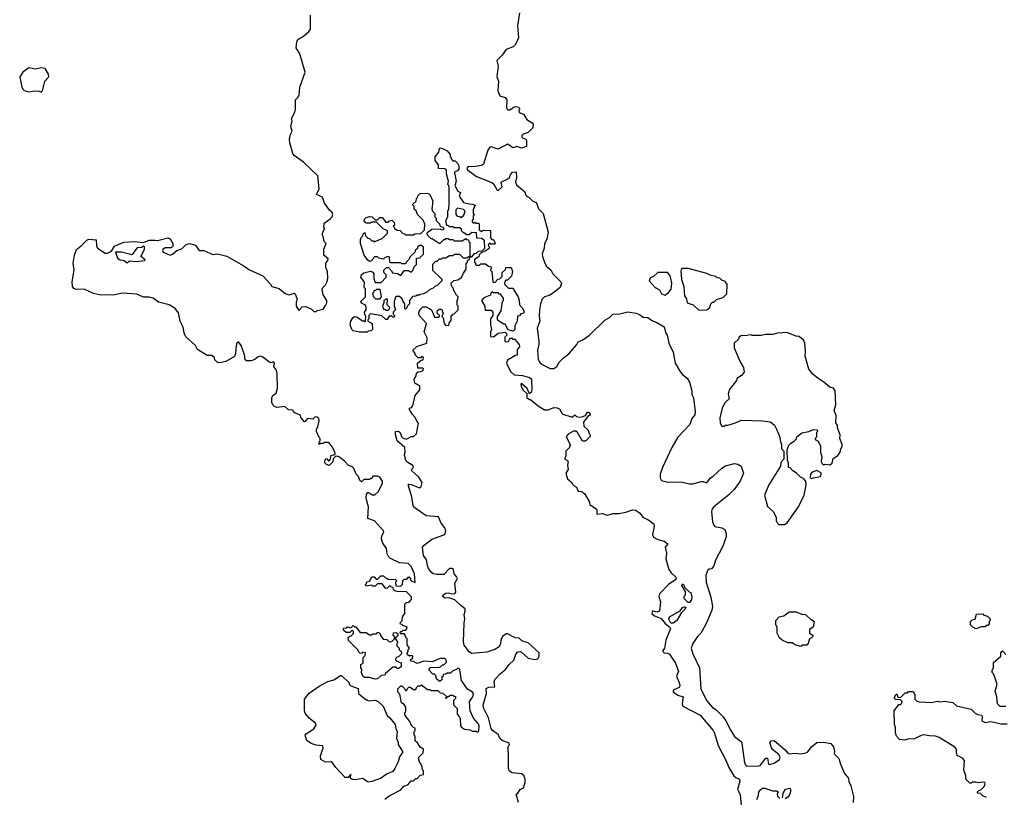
# Model space of a CAD drawing. Extents: x 1861455 to 2058065, y 200073 to 437907.
# Tile 282 of 574: x 1912738 to 1921231, y 355119 to 361827. Entities that reach past the tile are written whole.
import ezdxf

# ---------------------------------------------------------------- set-up
doc = ezdxf.new("R2010")
doc.units = 0

msp = doc.modelspace()

# ---------------------------------------------------------------- linework, layer by layer
at = {"layer": '0CON05XD'}
for points in [[(1915765, 357000), (1915775, 357020), (1915795, 357020), (1915811.7, 357001.7), (1915825, 357000), (1915851.7, 357028.3), (1915875, 357030), (1915891.7, 357011.7), (1915905, 357010), (1915915, 357000), (1915978.3, 356998.3), (1915990, 356985), (1915980, 356975), (1915981.7, 356941.7), (1916025, 356940), (1916040, 356955), (1916041.7, 356988.3), (1916055, 357000), (1916078.3, 357001.7), (1916095, 357020), (1916108.3, 357008.3), (1916110, 356995), (1916121.7, 356981.7), (1916148.3, 356971.7), (1916142.5, 357045), (1916115, 357110), (1916090, 357135), (1916015, 357142.5), (1915935, 357180), (1915920, 357195), (1915908.3, 357218.3), (1915902.5, 357265), (1915871.4, 357311.4), (1915860, 357345), (1915861.2, 357375), (1915878, 357405), (1915877, 357417), (1915797.5, 357505), (1915740, 357525), (1915746.7, 357625), (1915727.5, 357695), (1915730, 357735), (1915745, 357750), (1915778.3, 357728.3), (1915801.7, 357728.3), (1915830, 357755), (1915867, 357827), (1915866.7, 357845), (1915845, 357880), (1915825, 357890), (1915785, 357890), (1915775, 357870), (1915765, 357870), (1915755, 357860), (1915705, 357860), (1915685, 357840), (1915671.7, 357851.7), (1915660, 357885), (1915640, 357905), (1915620, 357955), (1915605, 357970), (1915570, 357985), (1915539.3, 358019.3), (1915495, 358052.5), (1915475, 358060), (1915461.7, 358058.3), (1915441.7, 358038.3), (1915438.3, 358011.7), (1915408.3, 357981.7), (1915385, 357990), (1915370, 358005), (1915370, 358025), (1915385, 358040), (1915401.7, 358021.7), (1915408.3, 358021.7), (1915420, 358035), (1915421.7, 358068.3), (1915448.3, 358071.7), (1915457.5, 358082.5), (1915456.7, 358096.7), (1915435, 358140), (1915405, 358180), (1915365, 358180), (1915355, 358170), (1915335, 358170), (1915321.7, 358161.7), (1915320, 358185), (1915330, 358195), (1915330, 358215), (1915321.7, 358221.7), (1915297.5, 358275), (1915297.5, 358295), (1915310, 358315), (1915320, 358365), (1915317.5, 358385), (1915305, 358397.5), (1915285, 358400), (1915265, 358380), (1915225, 358387.5), (1915215, 358380), (1915210, 358365), (1915195, 358357.5), (1915162.5, 358395), (1915160, 358415), (1915113, 358433), (1915100, 358445), (1915097, 358457), (1915055, 358462.5), (1915025, 358490), (1914955, 358482.5), (1914935, 358490), (1914920, 358505), (1914912.5, 358525), (1914913, 358567), (1914920, 358585), (1914950, 358605), (1914962.5, 358645), (1914957.5, 358777.5), (1914950, 358805), (1914930, 358835), (1914936.2, 358863.8), (1914926.7, 358875), (1914905, 358867.5), (1914895, 358870), (1914835, 358916.2), (1914815, 358923.3), (1914795, 358917.5), (1914766.1, 358893.9), (1914735, 358883.3), (1914693, 358883), (1914683, 358893), (1914677.5, 358935), (1914647.5, 359015), (1914625, 359047.5), (1914610, 359035), (1914603.6, 359016.4), (1914600, 358945), (1914590, 358920), (1914515, 358877.5), (1914465, 358867.5), (1914445, 358870), (1914421.7, 358891.7), (1914418.3, 358908.3), (1914395, 358930), (1914355, 358930), (1914270.7, 358980.7), (1914255, 359017.5), (1914170.3, 359090.3), (1914155.8, 359125), (1914148, 359175), (1914121.2, 359225), (1914107, 359297), (1914077.5, 359335), (1914025.8, 359365.8), (1913935, 359390), (1913890, 359425), (1913853.9, 359433.9), (1913805, 359432), (1913747.7, 359457.7), (1913625, 359468.8), (1913545, 359450.8), (1913425, 359452), (1913374.1, 359464.1), (1913295, 359501.2), (1913225, 359500), (1913205, 359507.5), (1913192.5, 359525), (1913190, 359565), (1913206.2, 359665), (1913200, 359725), (1913210, 359795), (1913227.5, 359845), (1913267.5, 359875), (1913316.4, 359923.6), (1913335, 359932.5), (1913398.3, 359928.3), (1913400, 359875), (1913407.5, 359855), (1913475, 359813.8), (1913495, 359813.3), (1913529.3, 359830.7), (1913555, 359872.5), (1913635, 359908.8), (1913725, 359914), (1913805, 359903.3), (1913855, 359924), (1913906.1, 359923.9), (1913925, 359922), (1914015, 359944), (1914035.7, 359935.7), (1914058, 359895), (1914058.3, 359871.7), (1914045, 359860), (1913992, 359858), (1913972.5, 359845), (1913970, 359835), (1913975, 359822.5), (1914035, 359796.7), (1914055, 359803.3), (1914094.1, 359835.9), (1914135, 359850), (1914175, 359886.7), (1914205, 359896.7), (1914253, 359883), (1914285, 359836.7), (1914325, 359836.7), (1914405, 359802.5), (1914445, 359806.7), (1914525, 359786.7), (1914666.1, 359706.1), (1914719.3, 359669.3), (1914836.1, 359616.1), (1914902.5, 359545), (1914913.9, 359523.9), (1914975, 359507.5), (1915027.5, 359465), (1915050, 359455), (1915065, 359453.8), (1915105, 359466.7), (1915115, 359462.5), (1915131.2, 359415), (1915122.2, 359387.8), (1915121.9, 359355), (1915145, 359317.5), (1915175, 359350), (1915205, 359353.3), (1915255, 359330), (1915275, 359310), (1915295, 359310), (1915303, 359317), (1915355, 359330), (1915375, 359360), (1915386.2, 359385), (1915386.2, 359405), (1915354.1, 359454.1), (1915347.5, 359495), (1915353, 359517), (1915375, 359540), (1915387, 359563), (1915396.4, 359593.6), (1915392.5, 359655), (1915378.3, 359688.3), (1915377.5, 359725), (1915395, 359750), (1915397.5, 359765), (1915362.5, 359795), (1915361.7, 359848.3), (1915380, 359895), (1915363, 359913), (1915356.4, 359956.4), (1915347.5, 359975), (1915360, 360015), (1915370, 360025), (1915360, 360035), (1915365, 360070), (1915415, 360107.5), (1915432.5, 360125), (1915440, 360145), (1915433.6, 360163.6), (1915411.9, 360181.9), (1915368, 360245), (1915350, 360295), (1915298.3, 360318.3), (1915322.3, 360367.7), (1915308.8, 360478.8), (1915185, 360596.7), (1915105.5, 360655.5), (1915093.1, 360673.1), (1915068, 360765), (1915065.9, 360794.1), (1915070.7, 360829.3), (1915086.7, 360865), (1915076.7, 360905), (1915086.7, 360955), (1915083.6, 360966.4), (1915087.5, 360985), (1915111.7, 361028.3), (1915115.8, 361055.8), (1915117.5, 361135), (1915137.5, 361155), (1915147.5, 361175), (1915153.3, 361245), (1915200, 361375), (1915155, 361532.5), (1915123.3, 361585), (1915127.8, 361635), (1915135.8, 361655), (1915185, 361684.2), (1915232.9, 361725), (1915245.5, 361745), (1915246.7, 361865)], [(1917048.6, 361885), (1917032.9, 361775), (1917039.1, 361670.9), (1917015, 361613.3)], [(1917015, 361613.3), (1916995, 361592.5), (1916935, 361570.8), (1916899.1, 361520.9), (1916854.5, 361475), (1916864.5, 361424.5), (1916853.6, 361335), (1916866.7, 361295), (1916863.4, 361213.4), (1916880.3, 361170.3), (1916924.1, 361154.1), (1916938.8, 361135), (1916938, 361065), (1916945, 361050), (1916965, 361048), (1916995, 361070), (1917015, 361076.7), (1917043, 361073), (1917052.5, 361055), (1917044.1, 361045.9), (1917046.7, 361025), (1917085, 361011.2), (1917112.5, 360965), (1917157.7, 360937.7), (1917166.7, 360925), (1917163.8, 360895), (1917125, 360853.3), (1917080.5, 360839.5), (1917066.2, 360825), (1917075, 360806.2), (1917103.3, 360795), (1917110.8, 360785), (1917108.1, 360731.9), (1917065, 360718.7), (1917025, 360731.8), (1916995, 360721.5), (1916945, 360753.6), (1916865, 360710), (1916805, 360730), (1916793, 360727), (1916775, 360700), (1916739.2, 360580.8), (1916722.5, 360567.5), (1916670.7, 360560.7), (1916603.2, 360556.8), (1916594.4, 360544.4), (1916600.5, 360530.5), (1916677.5, 360475), (1916810.8, 360420.8), (1916828, 360408), (1916855, 360357.5), (1916865, 360352.5), (1916898.8, 360385), (1916890, 360425), (1916960, 360460), (1916970.3, 360489.7), (1916990, 360510), (1917020, 360515), (1917022.5, 360465), (1917013.8, 360425), (1917022.7, 360402.7), (1917092.5, 360345), (1917107, 360307), (1917133.6, 360293.6), (1917160, 360265), (1917189.3, 360249.3), (1917198.8, 360238.8), (1917213.9, 360193.9), (1917253.6, 360153.6), (1917296.2, 359995), (1917285.8, 359934.2), (1917263.3, 359895), (1917263, 359857), (1917244.1, 359805.9), (1917248.8, 359785), (1917268.8, 359725), (1917285.9, 359695.9), (1917318.3, 359668.3), (1917336.7, 359635), (1917406.4, 359566.4), (1917410, 359555), (1917400, 359515), (1917332.5, 359465), (1917305, 359448.8), (1917264.2, 359435.8), (1917244, 359415), (1917228.8, 359375), (1917221.4, 359325), (1917217.9, 359267.9), (1917224.5, 359225), (1917202.9, 359165), (1917215.8, 359054.2), (1917215.7, 359025), (1917204.4, 358975), (1917209.4, 358895), (1917225, 358868.8), (1917243.2, 358853.2), (1917315, 358818), (1917345, 358818.8), (1917370, 358835), (1917394.2, 358875), (1917425, 358908), (1917474, 358945), (1917543.1, 359025), (1917555, 359048), (1917594.4, 359065.6), (1917653.8, 359105), (1917784.3, 359235.7), (1917825, 359258.8), (1917853.2, 359286.8), (1917915, 359289.2), (1917985, 359307.5), (1918054.2, 359295.8), (1918084.2, 359284.2), (1918115, 359261.2), (1918155, 359258.8), (1918195, 359230), (1918232.5, 359215), (1918296.1, 359176.1), (1918307.8, 359127.8), (1918323.8, 359105), (1918336.1, 359036.1), (1918375, 358957.5), (1918392, 358865), (1918438, 358785), (1918454.5, 358764.5), (1918495, 358733.8), (1918515, 358700), (1918536.7, 358625), (1918534.5, 358594.5), (1918549.1, 358565), (1918564.3, 358445), (1918561.7, 358418.3), (1918534.3, 358385.7), (1918518, 358335), (1918415.7, 358224.3), (1918362.5, 358135), (1918282, 357965), (1918263.3, 357905), (1918263.3, 357875), (1918275, 357852.5), (1918315, 357841.2), (1918455, 357836), (1918515, 357823.3), (1918545, 357823.8), (1918615, 357843.8), (1918633.6, 357843.6), (1918665, 357832.5), (1918695, 357872.5), (1918717.5, 357885), (1918795, 357956.7), (1918825, 357976.7), (1918905, 357997.5), (1918931.7, 357991.7), (1918960, 357975), (1918982.5, 357915), (1918953.6, 357846.4), (1918900, 357775), (1918855, 357726.7), (1918726.1, 357623.9), (1918712.3, 357607.7), (1918706.2, 357585), (1918714, 357495), (1918721.7, 357471.7), (1918735, 357453.3), (1918795, 357442.5), (1918819.3, 357429.3), (1918832.5, 357395), (1918832.5, 357365), (1918803.3, 357285), (1918738.8, 357165), (1918725, 357116.7), (1918705, 357090), (1918685, 357086.7), (1918675, 357077.5), (1918656, 357035), (1918659.4, 356975), (1918700.8, 356845), (1918713.1, 356765), (1918707.8, 356732.2), (1918678.8, 356665), (1918663.3, 356625), (1918615, 356537.5), (1918583.3, 356505), (1918543.3, 356445), (1918531.2, 356405), (1918544, 356355), (1918602, 356235), (1918614.2, 356055), (1918662.5, 355955), (1918715, 355893.8), (1918743.3, 355875), (1918805, 355813.3), (1918829.7, 355779.7), (1918871.2, 355695), (1918905, 355642.5), (1918960.7, 355600.7), (1918967.5, 355585), (1918990, 355415), (1919005, 355391.2), (1919105, 355387.1), (1919125, 355393.1), (1919175, 355457.5), (1919187.5, 355455), (1919197.5, 355405), (1919205, 355401.2), (1919245, 355414.5), (1919291.4, 355445), (1919296.4, 355465), (1919287.5, 355487.5), (1919231.1, 355531.1), (1919222, 355545), (1919210, 355595), (1919220, 355605), (1919245, 355607.5), (1919339.5, 355529.5), (1919365, 355498), (1919375.8, 355494.2), (1919425, 355500.8), (1919475, 355493.8), (1919511.7, 355498.3), (1919535, 355510), (1919567.5, 355555), (1919615, 355590), (1919675, 355593.3), (1919735, 355582.5), (1919757.5, 355555), (1919766.7, 355515), (1919763, 355493), (1919803.6, 355453.6), (1919817.5, 355405), (1919853.9, 355323.9), (1919887.5, 355285), (1919890, 355255), (1919906.4, 355216.4), (1919930, 355125), (1919926.2, 355075)], [(1912925, 361202.5), (1912937.5, 361225), (1912953, 361297), (1912990, 361335), (1912987, 361357), (1912956.4, 361406.4), (1912925, 361412.5), (1912875, 361398.8), (1912815, 361410), (1912763.3, 361375), (1912737.5, 361335), (1912756.7, 361245), (1912766.7, 361225), (1912775, 361216.7), (1912817, 361203), (1912865, 361212.5), (1912905, 361210), (1912925, 361202.5)], [(1916433, 360443), (1916418.3, 360498.3), (1916418.3, 360528.3), (1916405, 360540), (1916351.7, 360541.7), (1916350, 360575), (1916323, 360613), (1916322.5, 360645), (1916352.5, 360685), (1916360, 360715), (1916365, 360720), (1916385, 360716.7), (1916426.4, 360696.4), (1916450, 360665), (1916450, 360645), (1916458.3, 360638.3), (1916460, 360625), (1916475, 360610), (1916495, 360610), (1916515, 360590), (1916525.7, 360565), (1916525, 360540), (1916515, 360523.8), (1916490, 360515), (1916487.5, 360505), (1916502.5, 360435), (1916492.5, 360395), (1916517, 360347), (1916540, 360335), (1916530, 360305), (1916565, 360250), (1916615, 360237.5), (1916646.7, 360236.7), (1916670, 360225), (1916661.7, 360218.3), (1916650, 360185), (1916650, 360155), (1916660, 360145), (1916650, 360135), (1916650, 360105), (1916640, 360095), (1916641.7, 360081.7), (1916655, 360070), (1916665, 360080), (1916675, 360070), (1916695, 360070), (1916700, 360065), (1916700, 360015), (1916725, 360000), (1916735, 360010), (1916798.3, 360008.3), (1916800, 359945), (1916811.7, 359931.7), (1916825, 359930), (1916837.5, 359905), (1916840, 359895), (1916835, 359890), (1916805, 359890), (1916791.7, 359898.3), (1916780, 359885), (1916781.7, 359871.7), (1916790, 359865), (1916788.3, 359851.7), (1916758.3, 359831.7), (1916741.7, 359828.3), (1916738.3, 359821.7), (1916721.7, 359818.3), (1916701.7, 359798.3), (1916698.3, 359781.7), (1916661.7, 359758.3), (1916660, 359735), (1916668.3, 359728.3), (1916670, 359715), (1916675, 359710), (1916705, 359710), (1916715, 359720), (1916755, 359720), (1916781.7, 359701.7), (1916798.3, 359698.3), (1916810, 359685), (1916801.7, 359678.3), (1916800, 359665), (1916810, 359655), (1916820, 359565), (1916825, 359560), (1916838.3, 359561.7), (1916861.7, 359588.3), (1916878.3, 359591.7), (1916898.3, 359611.7), (1916900, 359645), (1916928.3, 359671.7), (1916931.7, 359688.3), (1916978.3, 359688.3), (1916987.5, 359655), (1916980, 359615), (1916945, 359580), (1916931.7, 359578.3), (1916921.7, 359568.3), (1916920, 359545), (1916955, 359510), (1916995, 359510), (1917006.7, 359485), (1917037.5, 359435), (1917047.5, 359405), (1917048.3, 359368.3), (1917077.5, 359335), (1917090, 359305), (1917078.3, 359291.7), (1917061.7, 359288.3), (1917048.3, 359271.7), (1917031.7, 359268.3), (1917030, 359225), (1917010, 359185), (1917010, 359155), (1916995, 359140), (1916951.7, 359151.7), (1916925, 359200), (1916915, 359200), (1916860, 359235), (1916860, 359265), (1916890, 359315), (1916903.6, 359396.4), (1916910, 359405), (1916910, 359425), (1916885, 359460), (1916875, 359460), (1916865, 359470), (1916825, 359470), (1916815, 359480), (1916801.7, 359468.3), (1916798.3, 359451.7), (1916741.7, 359428.3), (1916720, 359405), (1916750, 359355), (1916751.7, 359321.7), (1916805, 359320), (1916820, 359305), (1916820, 359275), (1916800, 359245), (1916797.5, 359195), (1916807.5, 359155), (1916800, 359135), (1916800, 359095), (1916825, 359090), (1916865, 359122.5), (1916925, 359130), (1916938.3, 359118.3), (1916940, 359105), (1916923, 359087), (1916923.6, 359053.6), (1916935, 359047.5), (1916955, 359050), (1916961.7, 359068.3), (1916971.7, 359078.3), (1916985, 359080), (1916991.7, 359071.7), (1917005, 359070), (1917047.5, 359025), (1917050, 359005), (1917028.3, 358981.7), (1917028.3, 358931.7), (1917015, 358930), (1916945, 358890), (1916937.5, 358865), (1916971.2, 358791.2), (1917003, 358763), (1917075, 358756.7), (1917135, 358738.8), (1917153.3, 358725), (1917156.7, 358635), (1917148.3, 358611.7), (1917135, 358600), (1917116.4, 358646.4), (1917070, 358685), (1917060, 358685), (1917062.5, 358665), (1917077.5, 358635), (1917111.7, 358601.7), (1917111.7, 358561.7), (1917125, 358560), (1917135, 358550), (1917145, 358550), (1917210, 358495), (1917265, 358462.5), (1917295, 358460), (1917345, 358480), (1917375, 358477.5), (1917396.4, 358466.4), (1917410, 358435), (1917423, 358423), (1917495, 358400), (1917505, 358400), (1917525, 358417.5), (1917540, 358405), (1917565, 358397.5), (1917597, 358403), (1917618.3, 358411.7), (1917635, 358440), (1917645, 358440), (1917660, 358425), (1917660, 358415), (1917641.7, 358408.3), (1917600, 358355), (1917605, 358320), (1917640, 358285), (1917651.7, 358251.7), (1917660, 358245), (1917658.3, 358231.7), (1917618.3, 358191.7), (1917591.7, 358191.7), (1917550, 358265), (1917535, 358277.5), (1917515, 358277.5), (1917469.3, 358250.7), (1917453, 358227), (1917490, 358155), (1917481.7, 358148.3), (1917480, 358135), (1917450, 358105), (1917450, 358065), (1917440, 358045), (1917440, 358035), (1917458.3, 358028.3), (1917470, 358015), (1917462.5, 357985), (1917467.5, 357945), (1917450, 357915), (1917462.5, 357865), (1917500, 357835), (1917505, 357820), (1917520, 357805), (1917540, 357795), (1917555, 357760), (1917585, 357757.5), (1917608.8, 357738.8), (1917649.5, 357669.5), (1917656, 357645), (1917712.5, 357605), (1917717.5, 357595), (1917715, 357562.5), (1917765, 357567.5), (1917805, 357553.3), (1917855, 357566.2), (1917905, 357566.7), (1917965, 357578.8), (1918025, 357598.8), (1918050, 357595), (1918085, 357572.5), (1918115, 357533.3), (1918155, 357516), (1918207.7, 357477.7), (1918210, 357455), (1918197.5, 357385), (1918203.6, 357363.6), (1918242.3, 357342.3), (1918297.7, 357327.7), (1918330, 357305), (1918306.7, 357275), (1918316.7, 357225), (1918310, 357175), (1918336.7, 357085), (1918356.7, 357055), (1918396.4, 357016.4), (1918400, 357005), (1918389.3, 356990.7), (1918335, 356953.3), (1918256.2, 356875), (1918251.7, 356851.7), (1918266.2, 356805), (1918256.1, 356723.9), (1918235, 356716.7), (1918195, 356726.7), (1918190, 356705), (1918214.4, 356684.4), (1918272.5, 356662.5), (1918305, 356618.8), (1918346.7, 356586.7), (1918352.5, 356575), (1918312.5, 356475), (1918301.2, 356405), (1918286.7, 356385), (1918286.2, 356375), (1918297.5, 356365), (1918325, 356362), (1918342.7, 356352.7), (1918394, 356275), (1918421.2, 356205), (1918403.1, 356165), (1918430.5, 356100.5), (1918432.4, 356077.6), (1918425.8, 356065), (1918380, 356045), (1918373.1, 356035), (1918378, 356025), (1918415, 355998.6), (1918460, 355985), (1918453.1, 355925), (1918458.8, 355905), (1918606.8, 355826.8), (1918719.2, 355695), (1918732.1, 355672.1), (1918762, 355565), (1918829.8, 355439.8), (1918854.4, 355375), (1918898, 355305), (1918915, 355290), (1918947.5, 355275), (1918948.8, 355255), (1918928.8, 355185), (1918952.3, 355142.3), (1918961.7, 355048.3)], [(1917040.8, 355075), (1917021.2, 355145), (1917035, 355155.7), (1917055, 355187.1), (1917085, 355200), (1917097.9, 355245), (1917098.9, 355275), (1917085.5, 355305.5), (1917065, 355322.5), (1916985, 355330), (1916962.5, 355345), (1916953, 355367), (1916953.6, 355463.6), (1916952.5, 355555), (1916962.5, 355575), (1916960, 355585), (1916898.3, 355608.3), (1916882.7, 355622.7), (1916865, 355660), (1916815, 355696), (1916805, 355713.3), (1916781.5, 355805), (1916740.8, 355885), (1916736.1, 355916.1), (1916763.2, 356015), (1916762.7, 356057.3), (1916785, 356069.5), (1916835, 356072.5), (1916831.4, 356115), (1916835.7, 356135), (1916883.9, 356186.1), (1916928.7, 356221.3), (1916961.2, 356265), (1916998.8, 356301.2), (1917017.3, 356352.7), (1917035, 356373.8), (1917053.6, 356376.4), (1917065, 356371.2), (1917125, 356320), (1917185, 356307.5), (1917207, 356313), (1917220, 356335), (1917220, 356365), (1917125, 356452.5), (1917068.3, 356468.3), (1917045, 356490), (1917013, 356493), (1916945, 356530), (1916935, 356530), (1916903.3, 356505), (1916887.5, 356475), (1916886.2, 356445), (1916873.9, 356416.1), (1916837.5, 356395), (1916768, 356372), (1916635, 356360), (1916613.6, 356373.6), (1916572.4, 356432.4), (1916565, 356460), (1916570.6, 356625), (1916577.5, 356655), (1916571.4, 356695), (1916581.4, 356725), (1916580, 356745), (1916545, 356769.2), (1916491.3, 356821.3), (1916438.3, 356838.3), (1916405, 356836.2), (1916386.2, 356855), (1916391.2, 356865), (1916415, 356880), (1916435, 356882.9), (1916475, 356872.5), (1916492.6, 356877.4), (1916501.1, 356888.9), (1916491.2, 356965), (1916513.1, 357005), (1916504.6, 357024.6), (1916485.8, 357045), (1916480, 357085), (1916465, 357093.8), (1916445, 357091.2), (1916395, 357041.2), (1916335, 357040), (1916306.4, 357046.4), (1916294.1, 357054.1), (1916265, 357093.3), (1916255, 357117.5), (1916247.3, 357167.3), (1916222, 357205), (1916211.2, 357275), (1916226.2, 357295), (1916294, 357345), (1916397.4, 357382.6), (1916408.5, 357391.5), (1916412.5, 357415), (1916405, 357442.5), (1916373.6, 357483.6), (1916349.1, 357539.1), (1916245, 357547.1), (1916145, 357616.7), (1916131.7, 357631.7), (1916121.7, 357711.7), (1916090, 357815), (1916095, 357820), (1916115, 357818), (1916185, 357789.2), (1916199.7, 357800.3), (1916210, 357835), (1916180.9, 357880.9), (1916121.2, 357935), (1916116.7, 357945), (1916136, 357965), (1916130.3, 357980.3), (1916085, 358008.1), (1916069.2, 358025), (1916056.7, 358075), (1916062.5, 358095), (1916060, 358135), (1915993.3, 358195), (1915978.3, 358248.3), (1915980, 358275), (1916005, 358277.5), (1916020, 358265), (1916030.7, 358230.7), (1916045, 358217.5), (1916075, 358207.5), (1916115, 358230), (1916135, 358230), (1916160, 358255), (1916177, 358347), (1916163, 358363), (1916150, 358395), (1916125, 358420), (1916100, 358465), (1916100, 358475), (1916118.3, 358481.7), (1916130, 358495), (1916150, 358585), (1916190, 358635), (1916190, 358665), (1916145, 358690), (1916140, 358725), (1916157.5, 358755), (1916161.7, 358778.3), (1916175, 358790), (1916198.3, 358791.7), (1916218.3, 358801.7), (1916220, 358815), (1916215, 358820), (1916171.7, 358821.7), (1916170, 358865), (1916201.7, 358888.3), (1916218.3, 358891.7), (1916220, 358915), (1916205, 358920), (1916195, 358910), (1916175, 358910), (1916150, 358935), (1916148.3, 358948.3), (1916130, 358975), (1916163, 359007), (1916250, 359035), (1916251.7, 359081.7), (1916227.5, 359135), (1916247.5, 359205), (1916182.5, 359275), (1916180, 359305), (1916190, 359315), (1916190, 359325), (1916215, 359350), (1916245, 359350), (1916290, 359325), (1916315, 359260), (1916355, 359260), (1916360, 359275), (1916340, 359295), (1916340, 359315), (1916355, 359330), (1916375, 359330), (1916390, 359295), (1916380, 359265), (1916390, 359255), (1916400, 359205), (1916415, 359190), (1916438.3, 359191.7), (1916441.7, 359208.3), (1916460, 359235), (1916460, 359265), (1916473.3, 359286.7), (1916485, 359290), (1916520, 359325), (1916520, 359355), (1916510, 359365), (1916510, 359405), (1916517, 359413), (1916520, 359435), (1916505, 359450), (1916480, 359495), (1916478.3, 359508.3), (1916470, 359515), (1916468.3, 359528.3), (1916461.7, 359531.7), (1916460, 359555), (1916483, 359577), (1916517, 359583), (1916548.3, 359601.7), (1916565, 359640), (1916590, 359675), (1916590, 359725), (1916600, 359735), (1916601.7, 359748.3), (1916618.3, 359761.7), (1916620, 359780), (1916638.3, 359781.7), (1916661.7, 359808.3), (1916678.3, 359811.7), (1916695, 359830), (1916728.3, 359831.7), (1916750, 359855), (1916748.3, 359918.3), (1916725, 359940), (1916681.7, 359941.7), (1916678.3, 359988.3), (1916638.3, 359991.7), (1916615, 359970), (1916595, 359970), (1916561.7, 359991.7), (1916550, 360005), (1916548.3, 360018.3), (1916535, 360030), (1916485, 360030), (1916475, 360040), (1916445, 360040), (1916435, 360050), (1916421.7, 360051.7), (1916412.5, 360095), (1916430, 360125), (1916430, 360175), (1916440, 360195), (1916442.5, 360235), (1916442.5, 360375), (1916440, 360395), (1916430, 360405), (1916437.5, 360435), (1916433, 360443)], [(1915735, 359130), (1915665, 359132.5), (1915615, 359142.5), (1915602.5, 359155), (1915587.5, 359195), (1915593.3, 359225), (1915610.8, 359255), (1915625, 359265.5), (1915645, 359264), (1915695, 359227.5), (1915707.5, 359227.5), (1915715, 359220), (1915720, 359225), (1915722.5, 359265), (1915713.8, 359285), (1915713.3, 359305), (1915727, 359323), (1915727.5, 359345), (1915720, 359365), (1915685, 359382.5), (1915680, 359395), (1915720, 359435), (1915720, 359505), (1915710, 359515), (1915713, 359563), (1915681.2, 359605), (1915685, 359627.5), (1915705, 359642.5), (1915765, 359657.5), (1915785, 359647.5), (1915792.5, 359635), (1915792.5, 359595), (1915800, 359565), (1915805, 359560), (1915855, 359560), (1915900, 359605), (1915900, 359625), (1915880, 359645), (1915880, 359665), (1915901.7, 359688.3), (1915918.3, 359688.3), (1915948.3, 359658.3), (1915951.7, 359641.7), (1915997, 359637), (1916025, 359620), (1916055, 359662.5), (1916091.7, 359661.7), (1916115, 359650), (1916128.3, 359661.7), (1916140, 359695), (1916160, 359715), (1916161.7, 359768.3), (1916188.3, 359771.7), (1916220, 359805), (1916220, 359865), (1916205, 359880), (1916185, 359880), (1916170, 359865), (1916168.3, 359851.7), (1916150, 359835), (1916150, 359825), (1916101.7, 359778.3), (1916098.3, 359761.7), (1916070, 359735), (1916065, 359720), (1916035, 359720), (1916025, 359730), (1915935, 359730), (1915930, 359735), (1915927, 359777), (1915915, 359782.5), (1915890, 359775), (1915875, 359760), (1915835, 359770), (1915825, 359780), (1915795, 359780), (1915786.4, 359763.6), (1915766.4, 359743.6), (1915755, 359740), (1915736.7, 359755), (1915710, 359795), (1915678.8, 359895), (1915678.3, 359931.7), (1915683, 359947), (1915698.3, 359961.7), (1915701.7, 359978.3), (1915715, 359990), (1915721.7, 359961.7), (1915741.7, 359941.7), (1915755, 359940), (1915775, 359920), (1915788.3, 359918.3), (1915795, 359910), (1915865, 359940), (1915910, 359985), (1915910, 360005), (1915871.7, 360021.7), (1915815, 360080), (1915775, 360080), (1915765, 360070), (1915725, 360070), (1915710, 360085), (1915712.5, 360105), (1915725, 360120), (1915755, 360130), (1915777, 360127), (1915805, 360100), (1915825, 360100), (1915845, 360120), (1915865, 360120), (1915895, 360080), (1915915, 360080), (1915921.7, 360088.3), (1915948.3, 360098.3), (1915970, 360075), (1915970, 360055), (1915960, 360045), (1915968.3, 360038.3), (1915970, 360025), (1915995, 360010), (1916018.3, 360008.3), (1916041.7, 359981.7), (1916058.3, 359978.3), (1916065, 359970), (1916135, 359970), (1916145, 359980), (1916198.3, 359981.7), (1916230, 360015), (1916231.7, 360061.7), (1916218.3, 360098.3), (1916170, 360145), (1916158.3, 360178.3), (1916141.7, 360191.7), (1916140, 360215), (1916131.7, 360221.7), (1916130, 360235), (1916158.3, 360261.7), (1916160, 360285), (1916168.3, 360291.7), (1916171.7, 360308.3), (1916192.5, 360327.5), (1916255, 360330), (1916275, 360320), (1916301.7, 360261.7), (1916292.5, 360195), (1916300, 360175), (1916320, 360155), (1916320, 360125), (1916330, 360115), (1916330, 360095), (1916360, 360065), (1916361.7, 360051.7), (1916371.7, 360041.7), (1916388.3, 360038.3), (1916400, 360025), (1916385, 360010), (1916365, 360020), (1916293, 360017), (1916250, 359985), (1916251.7, 359971.7), (1916285, 359940), (1916295, 359940), (1916355, 359900), (1916365, 359900), (1916395, 359930), (1916408.3, 359931.7), (1916415, 359940), (1916435, 359940), (1916445, 359930), (1916475, 359930), (1916485, 359920), (1916555, 359920), (1916585, 359940), (1916591.7, 359931.7), (1916608.3, 359928.3), (1916611.7, 359911.7), (1916620, 359905), (1916620, 359780), (1916605, 359780), (1916595, 359770), (1916565, 359770), (1916535, 359800), (1916485, 359800), (1916475, 359790), (1916445, 359790), (1916415, 359770), (1916385, 359770), (1916375, 359760), (1916355, 359760), (1916335, 359740), (1916325, 359740), (1916300, 359715), (1916300, 359665), (1916378.3, 359588.3), (1916380, 359575), (1916335, 359530), (1916323, 359527), (1916305, 359510), (1916275, 359500), (1916250, 359475), (1916221.7, 359461.7), (1916193, 359457), (1916185, 359450), (1916165, 359450), (1916155, 359442.5), (1916125, 359440), (1916100, 359405), (1916100, 359375), (1916081.7, 359358.3), (1916078.3, 359341.7), (1916065, 359330), (1916060, 359335), (1916060, 359375), (1916041.7, 359401.7), (1916038.3, 359418.3), (1916015, 359440), (1915981.7, 359438.3), (1915967.5, 359395), (1915968.3, 359358.3), (1915980, 359325), (1915960, 359305), (1915960, 359285), (1915970, 359275), (1915968.3, 359261.7), (1915955, 359260), (1915945, 359270), (1915925, 359270), (1915908.3, 359241.7), (1915895, 359240), (1915861.7, 359271.7), (1915765, 359290), (1915750, 359275), (1915750, 359245), (1915741.7, 359238.3), (1915740, 359225), (1915777, 359207), (1915780, 359155), (1915768.3, 359141.7), (1915745, 359140), (1915735, 359130)], [(1916545, 360120), (1916568.3, 360141.7), (1916580, 360175), (1916565, 360190), (1916515, 360200), (1916500, 360185), (1916500, 360145), (1916511.7, 360131.7), (1916535, 360130), (1916545, 360120)], [(1913665, 359730), (1913683.9, 359746.1), (1913745, 359740.8), (1913815, 359750), (1913820, 359755), (1913782.5, 359785), (1913813.8, 359845), (1913815, 359867.5), (1913805, 359873.3), (1913787.1, 359862.9), (1913750, 359860), (1913705, 359797.5), (1913615, 359822.5), (1913565, 359820), (1913580.5, 359770.5), (1913605, 359756), (1913638.1, 359748.1), (1913665, 359730)], [(1918305, 359450), (1918335, 359472.5), (1918358.3, 359501.7), (1918363.1, 359555), (1918355, 359593.3), (1918345, 359623.3), (1918325, 359646.7), (1918243.6, 359646.4), (1918205, 359610), (1918175, 359600), (1918167.5, 359575), (1918220, 359515), (1918256.4, 359496.4), (1918275, 359462.5), (1918305, 359450)], [(1918595, 359320), (1918665, 359322.5), (1918690, 359345), (1918700, 359375), (1918715, 359390), (1918725, 359390), (1918748.3, 359411.7), (1918805, 359430), (1918838.3, 359461.7), (1918840, 359545), (1918830, 359555), (1918830, 359565), (1918795, 359580), (1918777, 359597), (1918755, 359600), (1918741.7, 359611.7), (1918695, 359622.5), (1918665, 359637.5), (1918505, 359680), (1918455, 359680), (1918445, 359672.5), (1918441.2, 359658.8), (1918447.1, 359585), (1918466.9, 359525), (1918472.9, 359445), (1918488.5, 359418.5), (1918494.2, 359385), (1918548.3, 359368.3), (1918595, 359320)], [(1915808.3, 359418.3), (1915845, 359420), (1915857.5, 359435), (1915848.3, 359498.3), (1915815, 359500), (1915808.3, 359491.7), (1915791.7, 359488.3), (1915788.3, 359471.7), (1915780, 359465), (1915790, 359435), (1915808.3, 359418.3)], [(1915915, 359320), (1915928.3, 359331.7), (1915930, 359345), (1915908.3, 359368.3), (1915910, 359415), (1915905, 359420), (1915880, 359405), (1915880, 359385), (1915867.5, 359355), (1915875, 359330), (1915888.3, 359328.3), (1915895, 359320), (1915915, 359320)], [(1919335, 357472.5), (1919357.5, 357485), (1919456, 357625), (1919504, 357725), (1919523.3, 357815), (1919520, 357845), (1919499.5, 357869.5), (1919471.7, 357881.7), (1919440, 357915), (1919407.5, 357935), (1919385, 357960), (1919370, 357965), (1919370, 358005), (1919360, 358025), (1919357.5, 358115), (1919372.5, 358155), (1919390, 358175), (1919418.3, 358191.7), (1919438.3, 358211.7), (1919440, 358225), (1919485, 358262.5), (1919546.4, 358273.6), (1919585, 358292.5), (1919618.3, 358288.3), (1919620, 358275), (1919610, 358265), (1919610, 358225), (1919600, 358215), (1919600, 358205), (1919625, 358190), (1919647, 358147), (1919646.7, 358095), (1919656.7, 358055), (1919652.5, 358015), (1919663.6, 357993.6), (1919675, 357987.5), (1919685, 357992.5), (1919725, 357987.5), (1919745, 358000), (1919755, 358040), (1919795, 358067.5), (1919816.7, 358095), (1919820, 358125), (1919832, 358145), (1919832.3, 358162.3), (1919812.5, 358215), (1919816.7, 358245), (1919792.5, 358305), (1919792.5, 358325), (1919778.3, 358348.3), (1919781.7, 358411.7), (1919763.3, 358455), (1919776.7, 358505), (1919773.3, 358625), (1919757.9, 358647.9), (1919725, 358656.2), (1919675, 358700), (1919625, 358730), (1919578.3, 358768.3), (1919545, 358812.5), (1919512.5, 358925), (1919515.6, 358965.6), (1919510, 359035), (1919500, 359065), (1919460, 359095), (1919435, 359097.5), (1919355, 359128.8), (1919275, 359123.3), (1919235, 359110), (1919175, 359110), (1919135, 359102.5), (1919055, 359102.5), (1919045, 359107.5), (1918995, 359100), (1918965, 359102.5), (1918940, 359085), (1918940, 359075), (1918900, 359035), (1918900, 358995), (1918952.5, 358875), (1918982.5, 358825), (1918987.5, 358785), (1918965, 358757.5), (1918925, 358730), (1918920, 358715), (1918857.5, 358635), (1918850, 358595), (1918856.7, 358555), (1918823.3, 358525), (1918800, 358485), (1918777.5, 358395), (1918780, 358345), (1918795, 358320), (1918815, 358320), (1918825, 358330), (1918845, 358330), (1918905, 358347.5), (1918965, 358372.5), (1919145, 358366.7), (1919215, 358356.7), (1919249.3, 358329.3), (1919267.5, 358295), (1919292.5, 358235), (1919303, 358173), (1919310, 358165), (1919310, 358125), (1919330, 358105), (1919330, 358035), (1919303, 358007), (1919300, 357975), (1919198.8, 357815), (1919162.5, 357725), (1919188.3, 357628.3), (1919237.5, 357585), (1919262.5, 357535), (1919262.5, 357505), (1919272.5, 357485), (1919285, 357472.5), (1919335, 357472.5)], [(1919565, 357867.5), (1919585, 357873.3), (1919645, 357886.7), (1919653.3, 357915), (1919615, 357937.5), (1919575, 357922), (1919558.8, 357905), (1919557, 357877), (1919565, 357867.5)], [(1915888.3, 355101.7), (1915925, 355130), (1916025, 355182.5), (1916050, 355215), (1916085, 355227.5), (1916115, 355260), (1916135, 355260), (1916155, 355280), (1916165, 355280), (1916191.7, 355308.3), (1916220, 355315), (1916220, 355345), (1916210, 355365), (1916210, 355385), (1916180, 355435), (1916180, 355465), (1916218.3, 355501.7), (1916220, 355535), (1916191.7, 355551.7), (1916169.3, 355589.3), (1916150, 355605), (1916150, 355645), (1916140, 355655), (1916140, 355685), (1916150, 355695), (1916150, 355715), (1916135, 355720), (1916117, 355737), (1916102.5, 355772.5), (1916063.3, 355825), (1916060, 355845), (1916067.5, 355865), (1916067.5, 355895), (1916055, 355920), (1916030, 355935), (1916017, 356007), (1916000, 356025), (1916000, 356055), (1916025, 356080), (1916035, 356080), (1916058.3, 356058.3), (1916065, 356040), (1916078.3, 356041.7), (1916081.7, 356058.3), (1916095, 356070), (1916105, 356070), (1916135, 356050), (1916155, 356050), (1916160, 356065), (1916175, 356080), (1916195, 356080), (1916205, 356090), (1916255, 356050), (1916275, 356050), (1916285, 356040), (1916345, 356040), (1916365, 356020), (1916388.3, 356018.3), (1916418.3, 355988.3), (1916420, 355980), (1916410, 355975), (1916415, 355970), (1916420, 355980), (1916455, 356000), (1916475, 356000), (1916485, 355990), (1916498.3, 355988.3), (1916498.3, 355971.7), (1916480, 355955), (1916480, 355915), (1916510, 355885), (1916510, 355835), (1916530, 355815), (1916537, 355797), (1916540, 355735), (1916547.5, 355725), (1916575, 355707.5), (1916621.7, 355701.7), (1916645, 355690), (1916675, 355690), (1916685, 355680), (1916697, 355693), (1916700, 355735), (1916692.5, 355755), (1916651.7, 355801.7), (1916623.6, 355863.6), (1916616.7, 355945), (1916646.2, 355985), (1916653.3, 356015), (1916645, 356026.7), (1916600.7, 356050.7), (1916550, 356125), (1916535, 356220), (1916525, 356230), (1916515, 356230), (1916505, 356220), (1916475, 356210), (1916455, 356190), (1916425, 356190), (1916415, 356180), (1916391.7, 356178.3), (1916390, 356165), (1916380, 356155), (1916378.3, 356131.7), (1916365, 356120), (1916355, 356120), (1916331.7, 356141.7), (1916328.3, 356168.3), (1916315, 356180), (1916301.7, 356181.7), (1916270, 356215), (1916270, 356225), (1916285, 356240), (1916351.7, 356238.3), (1916367, 356243), (1916385, 356260), (1916395, 356260), (1916420, 356285), (1916417.5, 356305), (1916406.2, 356316.2), (1916363.6, 356316.4), (1916295, 356287.5), (1916225, 356292.5), (1916165, 356272.5), (1916135, 356290), (1916111.7, 356291.7), (1916110, 356305), (1916128.3, 356321.7), (1916130, 356335), (1916125, 356340), (1916095, 356340), (1916080, 356355), (1916080, 356365), (1916090, 356375), (1916090, 356395), (1916100, 356405), (1916080, 356435), (1916080, 356485), (1916071.7, 356491.7), (1916058.3, 356528.3), (1916025, 356530), (1916020, 356535), (1916021.7, 356548.3), (1916035, 356550), (1916045, 356560), (1916068.3, 356561.7), (1916078.3, 356571.7), (1916080, 356585), (1916041.7, 356601.7), (1916035, 356610), (1916021.7, 356611.7), (1916020, 356625), (1916038.3, 356641.7), (1916040, 356675), (1916060, 356705), (1916060, 356785), (1916075, 356800), (1916098.3, 356801.7), (1916117.5, 356825), (1916117, 356847), (1916075, 356890), (1915993, 356893), (1915975, 356900), (1915961.7, 356911.7), (1915958.3, 356928.3), (1915945, 356930), (1915935, 356940), (1915925, 356940), (1915908.3, 356921.7), (1915895, 356920), (1915865, 356960), (1915825, 356960), (1915805, 356940), (1915785, 356940), (1915775, 356950), (1915725, 356940), (1915720, 356955), (1915728.3, 356961.7), (1915731.7, 356978.3), (1915758.3, 356981.7), (1915765, 357000)], [(1918515, 356800), (1918505, 356800), (1918470, 356835), (1918470, 356855), (1918480, 356865), (1918480, 356895), (1918450, 356945), (1918455, 356960), (1918470, 356945), (1918471.7, 356931.7), (1918511.7, 356891.7), (1918527.5, 356885), (1918536.7, 356845), (1918532.5, 356825), (1918515, 356800)], [(1918375, 356620), (1918355, 356620), (1918337.5, 356655), (1918342.5, 356675), (1918433.8, 356726.2), (1918455, 356756.2), (1918472.5, 356762.5), (1918485, 356760), (1918475, 356737.5), (1918446.2, 356713.8), (1918406.7, 356645), (1918375, 356620)], [(1919475, 356420), (1919423, 356433), (1919405, 356450), (1919365, 356452.5), (1919313.9, 356473.9), (1919292.5, 356495), (1919272.5, 356535), (1919272.5, 356585), (1919260, 356605), (1919260, 356645), (1919290, 356675), (1919330, 356685), (1919375, 356717.5), (1919435, 356717.5), (1919485, 356697.5), (1919517, 356697), (1919565, 356650), (1919575, 356650), (1919590, 356635), (1919582.5, 356585), (1919550, 356565), (1919550, 356535), (1919578.3, 356518.3), (1919580, 356505), (1919565, 356490), (1919550, 356485), (1919540, 356445), (1919528.3, 356431.7), (1919485, 356430), (1919475, 356420)], [(1920985, 356572.5), (1920960, 356585), (1920940, 356605), (1920940, 356635), (1920955, 356650), (1920980, 356655), (1920991.7, 356698.3), (1921045, 356700), (1921055, 356690), (1921085, 356680), (1921108.3, 356658.3), (1921110, 356645), (1921100, 356635), (1921100, 356615), (1921088.3, 356601.7), (1921075, 356600), (1921065, 356590), (1921035, 356590), (1920985, 356572.5)], [(1915805, 356137.5), (1915751.7, 356151.7), (1915715, 356152.5), (1915697.5, 356165), (1915687.5, 356195), (1915688.3, 356221.7), (1915680, 356235), (1915680, 356265), (1915700, 356275), (1915700, 356325), (1915718.3, 356341.7), (1915720, 356365), (1915695, 356370), (1915685, 356360), (1915671.7, 356361.7), (1915661.7, 356371.7), (1915658.3, 356388.3), (1915575, 356470), (1915571.7, 356498.3), (1915585, 356510), (1915598.3, 356511.7), (1915618.3, 356531.7), (1915618.3, 356548.3), (1915605, 356560), (1915585, 356540), (1915555, 356540), (1915531.7, 356561.7), (1915531.7, 356578.3), (1915555, 356580), (1915565, 356590), (1915595, 356580), (1915615, 356600), (1915625, 356590), (1915638.3, 356588.3), (1915675, 356540), (1915725, 356540), (1915755, 356520), (1915775, 356520), (1915785, 356530), (1915815, 356530), (1915825, 356540), (1915835, 356540), (1915850, 356525), (1915850, 356515), (1915871.7, 356481.7), (1915905, 356480), (1915925, 356460), (1915948.3, 356461.7), (1915970, 356485), (1915970, 356505), (1915960, 356515), (1915961.7, 356538.3), (1915985, 356540), (1915998.3, 356528.3), (1915998.3, 356511.7), (1915980, 356495), (1915980, 356485), (1916000, 356455), (1915990, 356445), (1915990, 356425), (1916010, 356405), (1916011.7, 356391.7), (1916028.3, 356378.3), (1916030, 356355), (1916005, 356330), (1915991.7, 356328.3), (1915981.7, 356318.3), (1915980, 356305), (1915991.7, 356291.7), (1916028.3, 356278.3), (1916027.5, 356245), (1916005, 356230), (1915995, 356230), (1915985, 356240), (1915955, 356240), (1915890, 356185), (1915888.3, 356171.7), (1915855, 356170), (1915825, 356140), (1915805, 356137.5)], [(1921245, 355903.3), (1921195, 355902.5), (1921172.5, 355925), (1921167.5, 355985), (1921152.5, 356035), (1921168.8, 356095), (1921153, 356147), (1921137.5, 356185), (1921127.5, 356195), (1921127.5, 356215), (1921136.7, 356235), (1921138.3, 356281.7), (1921200, 356335), (1921200, 356365), (1921211.7, 356378.3), (1921218.3, 356378.3), (1921245, 356350)], [(1915745, 355250), (1915695, 355280), (1915630.7, 355269.3), (1915605, 355271.2), (1915592.5, 355285), (1915595, 355317.5), (1915570.7, 355289.3), (1915545, 355288.8), (1915463.3, 355375), (1915435, 355416.7), (1915425, 355423.3), (1915375, 355421.4), (1915336.2, 355445), (1915332.5, 355475), (1915356.7, 355545), (1915353, 355563), (1915295, 355568), (1915252.3, 355582.3), (1915215, 355610), (1915203, 355643), (1915200, 355655), (1915207.5, 355665), (1915275, 355708.8), (1915294.2, 355745), (1915289.4, 355759.4), (1915238.3, 355798.3), (1915200, 355845), (1915193.3, 355865), (1915193.3, 355965), (1915235, 356016.7), (1915321.7, 356078.3), (1915395, 356117.5), (1915447, 356133), (1915505, 356170), (1915515, 356170), (1915580, 356105), (1915580, 356095), (1915595, 356080), (1915658.3, 356058.3), (1915660, 356015), (1915725, 355960), (1915735, 355960), (1915745, 355950), (1915807, 355957), (1915833, 355943), (1915872.5, 355905), (1915906.2, 355825), (1915930, 355805), (1915976.1, 355746.1), (1915983, 355713), (1915992.5, 355685), (1915987.5, 355625), (1916002.5, 355595), (1916002.5, 355575), (1916040, 355515), (1916040, 355505), (1916013, 355467), (1916002.5, 355425), (1915973.6, 355366.4), (1915955, 355342.5), (1915901.7, 355318.3), (1915855, 355282.5), (1915775, 355253.8), (1915745, 355250)], [(1921078.3, 355118.3), (1921045, 355130), (1921025, 355150), (1921000, 355155), (1921000, 355165), (1921011.7, 355178.3), (1921028.3, 355181.7), (1921058, 355212), (1921066.1, 355233.9), (1921062.5, 355245), (1921045, 355250), (1921005, 355242.5), (1920985, 355250), (1920955, 355250), (1920945, 355240), (1920935, 355240), (1920900, 355275), (1920900, 355305), (1920882.5, 355355), (1920887, 355437), (1920870, 355455), (1920825, 355480), (1920817.5, 355505), (1920820, 355535), (1920805, 355552.5), (1920670, 355635), (1920636.4, 355646.4), (1920585, 355647.5), (1920535, 355656.7), (1920515, 355652.5), (1920457, 355623), (1920395, 355620), (1920375, 355612.5), (1920328.3, 355618.3), (1920300, 355645), (1920292.5, 355675), (1920291.7, 355721.7), (1920283, 355747), (1920280, 355865), (1920321.7, 355918.3), (1920335, 355920), (1920348.3, 355931.7), (1920350, 355945), (1920335, 355960), (1920291.7, 355961.7), (1920280, 355975), (1920288.3, 355981.7), (1920291.7, 355998.3), (1920305, 356010), (1920311.7, 355981.7), (1920335, 355980), (1920375, 356020), (1920395, 356020), (1920405, 356030), (1920445, 356030), (1920460, 356005), (1920460, 355965), (1920475, 355950), (1920495, 355942.5), (1920555, 355940)], [(1920555, 355940), (1920603, 355937), (1920655, 355946.7), (1920675, 355942.5), (1920715, 355947.5), (1920787, 355937), (1920818.3, 355908.3), (1920945, 355877.5), (1920980, 355845), (1921003, 355833), (1921035, 355827.5), (1921040, 355815), (1921038.3, 355778.3), (1921065, 355763.3), (1921115, 355771.2), (1921205, 355753.3), (1921255, 355752.5)], [(1919095, 355100), (1919110, 355135), (1919114, 355165), (1919130.8, 355185), (1919145, 355198), (1919165, 355198.6), (1919233.4, 355173.4), (1919266.7, 355175), (1919279.2, 355165), (1919271.4, 355145), (1919275, 355127.5), (1919295, 355107.5)], [(1919317, 355113), (1919323.8, 355155), (1919345, 355188.8), (1919377.3, 355197.3), (1919388, 355185), (1919387.5, 355165), (1919376, 355135), (1919365, 355120), (1919340, 355105)]]:
    msp.add_lwpolyline(points, dxfattribs=at)

doc.saveas('drawing.dxf')
